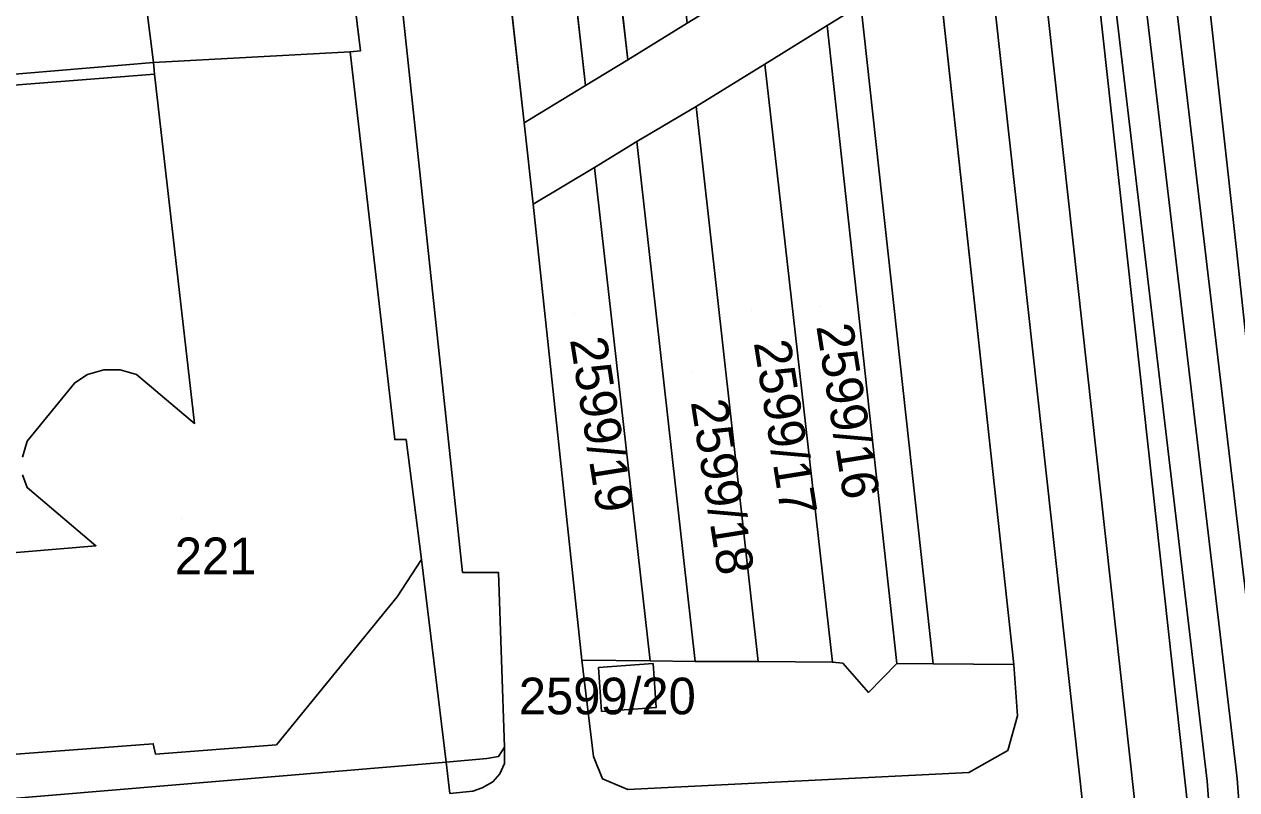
# Model space of a CAD drawing. Extents: x -263423 to -261326, y -1240067 to -1237864.
# Drawn here: x -263230.8 to -263164.6, y -1239832.2 to -1239790.4 of the extents above; entities that cross this region are included whole.
import ezdxf

# ---------------------------------------------------------------- set-up
doc = ezdxf.new("R2010")
doc.units = 0
for name, color, linetype in [('body_kn', 7, 'Continuous'), ('kladpar_druhypozemkov', 7, 'Continuous'), ('kladpar_hranice', 7, 'Continuous'), ('kladpar_parcelnecisla', 7, 'Continuous'), ('kladpar_plochy', 7, 'Continuous'), ('tarchy_linie', 7, 'Continuous'), ('zappar_hrandruhpozemk', 7, 'Continuous'), ('znacky', 7, 'Continuous')]:
    doc.layers.add(name, color=color, linetype=linetype)

msp = doc.modelspace()

# ---------------------------------------------------------------- linework, layer by layer
at = {"layer": 'body_kn'}
for p, q in [((-263186.99, -1239790.45), (-263186.99, -1239790.45)), ((-263186.99, -1239790.45), (-263186.99, -1239790.45)), ((-263213.04, -1239791.89), (-263213.04, -1239791.89)), ((-263212.47, -1239791.83), (-263212.47, -1239791.83)), ((-263223.77, -1239792.47), (-263223.77, -1239792.47)), ((-263197.88, -1239792.33), (-263197.88, -1239792.33)), ((-263190.4, -1239792.57), (-263190.4, -1239792.57)), ((-263190.4, -1239792.57), (-263190.4, -1239792.57)), ((-263223.71, -1239793.11), (-263223.71, -1239793.11)), ((-263223.71, -1239793.11), (-263223.71, -1239793.11)), ((-263200.19, -1239793.73), (-263200.19, -1239793.73)), ((-263200.19, -1239793.73), (-263200.19, -1239793.73)), ((-263194.15, -1239794.88), (-263194.15, -1239794.88)), ((-263194.15, -1239794.88), (-263194.15, -1239794.88)), ((-263203.53, -1239795.77), (-263203.53, -1239795.77)), ((-263197.39, -1239796.79), (-263197.39, -1239796.79)), ((-263197.39, -1239796.79), (-263197.39, -1239796.79)), ((-263199.69, -1239798.2), (-263199.69, -1239798.2)), ((-263199.69, -1239798.2), (-263199.69, -1239798.2)), ((-263203.04, -1239800.21), (-263203.04, -1239800.21)), ((-263203.04, -1239800.21), (-263203.04, -1239800.21)), ((-263164.65, -1239802.68), (-263164.65, -1239802.68)), ((-263226.48, -1239809.26), (-263226.48, -1239809.26)), ((-263225.59, -1239809.26), (-263225.59, -1239809.26)), ((-263228.07, -1239809.96), (-263228.07, -1239809.96)), ((-263227.37, -1239809.51), (-263227.37, -1239809.51)), ((-263224.71, -1239809.51), (-263224.71, -1239809.51)), ((-263221.53, -1239812.18), (-263221.53, -1239812.18)), ((-263230.67, -1239813.14), (-263230.67, -1239813.14)), ((-263210.6, -1239813.06), (-263210.6, -1239813.06)), ((-263209.97, -1239813.06), (-263209.97, -1239813.06)), ((-263230.67, -1239815.68), (-263230.67, -1239815.68)), ((-263226.92, -1239818.86), (-263226.92, -1239818.86)), ((-263209.14, -1239819.61), (-263209.14, -1239819.61)), ((-263206.91, -1239820.31), (-263206.91, -1239820.31)), ((-263204.94, -1239820.31), (-263204.94, -1239820.31)), ((-263210.47, -1239821.65), (-263210.47, -1239821.65)), ((-263200.39, -1239825.1), (-263200.39, -1239825.1)), ((-263196.66, -1239825.14), (-263196.66, -1239825.14)), ((-263196.66, -1239825.14), (-263196.66, -1239825.14)), ((-263196.5, -1239825.29), (-263196.5, -1239825.29)), ((-263194.2, -1239825.17), (-263194.2, -1239825.17)), ((-263190.76, -1239825.17), (-263190.76, -1239825.17)), ((-263186.71, -1239825.22), (-263186.71, -1239825.22)), ((-263186.14, -1239825.27), (-263186.14, -1239825.27)), ((-263183.18, -1239825.29), (-263183.18, -1239825.29)), ((-263183.18, -1239825.29), (-263183.18, -1239825.29)), ((-263181.2, -1239825.31), (-263181.2, -1239825.31)), ((-263176.8, -1239825.35), (-263176.8, -1239825.35)), ((-263199.48, -1239825.51), (-263199.48, -1239825.51)), ((-263199.48, -1239825.51), (-263199.48, -1239825.51)), ((-263184.73, -1239826.87), (-263184.73, -1239826.87)), ((-263199.31, -1239827.9), (-263199.31, -1239827.9)), ((-263196.33, -1239827.69), (-263196.33, -1239827.69)), ((-263176.6, -1239828.14), (-263176.6, -1239828.14)), ((-263223.79, -1239829.67), (-263223.79, -1239829.67)), ((-263217.06, -1239829.73), (-263217.06, -1239829.73)), ((-263204.61, -1239829.85), (-263204.61, -1239829.85)), ((-263223.66, -1239830.24), (-263223.66, -1239830.24)), ((-263205.57, -1239830.48), (-263205.57, -1239830.48)), ((-263204.93, -1239830.36), (-263204.93, -1239830.36)), ((-263199.75, -1239830.36), (-263199.75, -1239830.36)), ((-263177.12, -1239830.03), (-263177.12, -1239830.03)), ((-263207.79, -1239830.68), (-263207.79, -1239830.68)), ((-263207.79, -1239830.68), (-263207.79, -1239830.68)), ((-263204.87, -1239831.31), (-263204.87, -1239831.31)), ((-263204.61, -1239830.74), (-263204.61, -1239830.74)), ((-263179.25, -1239831.23), (-263179.25, -1239831.23)), ((-263205.25, -1239831.75), (-263205.25, -1239831.75)), ((-263199.25, -1239831.59), (-263199.25, -1239831.59)), ((-263166.25, -1239831.72), (-263166.25, -1239831.72)), ((-263205.82, -1239832.07), (-263205.82, -1239832.07)), ((-263197.88, -1239832.17), (-263197.88, -1239832.17))]:
    msp.add_line(p, q, dxfattribs=at)
at = {"layer": 'kladpar_druhypozemkov'}
for p, q in [((-263200.8, -1239806.16), (-263200.8, -1239806.16)), ((-263191.14, -1239806.04), (-263191.14, -1239806.04)), ((-263187.35, -1239805.79), (-263187.35, -1239805.79)), ((-263194.32, -1239809.34), (-263194.32, -1239809.34)), ((-263220.5, -1239818.03), (-263220.5, -1239818.03)), ((-263197.91, -1239826.12), (-263197.91, -1239826.12))]:
    msp.add_line(p, q, dxfattribs=at)
at = {"layer": 'kladpar_hranice'}
for points in [[(-263207.6, -1239832.39), (-263207.79, -1239830.68), (-263209.14, -1239819.61), (-263209.97, -1239813.06), (-263210.6, -1239813.06), (-263213.04, -1239791.89), (-263212.47, -1239791.83), (-263213.56, -1239782.87), (-263212.99, -1239782.74), (-263214.15, -1239772.51), (-263214.72, -1239772.51), (-263215.68, -1239764.31), (-263216.32, -1239764.31), (-263218.75, -1239743.65), (-263218.12, -1239743.53), (-263218.83, -1239736.92), (-263221.65, -1239712.39), (-263222.81, -1239701.78), (-263222.81, -1239701.59), (-263223.13, -1239699.36)], [(-263213.01, -1239710.98), (-263211.84, -1239722.75), (-263207.22, -1239762.86), (-263206.76, -1239767.06), (-263203.53, -1239795.77), (-263203.04, -1239800.21), (-263200.39, -1239825.1), (-263199.75, -1239830.36), (-263199.25, -1239831.59), (-263197.88, -1239832.17), (-263179.25, -1239831.23), (-263177.12, -1239830.03), (-263176.6, -1239828.14), (-263176.8, -1239825.35), (-263185.49, -1239745.51), (-263187.32, -1239729.58), (-263189.03, -1239715.46), (-263189.5, -1239712.27), (-263190.99, -1239710.3), (-263193.16, -1239708.89), (-263196.58, -1239708.3), (-263213.01, -1239710.98)], [(-263235.21, -1239730.63), (-263229.18, -1239729.68), (-263228.42, -1239729.61), (-263218.83, -1239736.92), (-263218.12, -1239743.53), (-263218.75, -1239743.65), (-263216.32, -1239764.31), (-263215.68, -1239764.31), (-263214.72, -1239772.51), (-263214.15, -1239772.51), (-263212.99, -1239782.74), (-263213.56, -1239782.87), (-263212.47, -1239791.83), (-263213.04, -1239791.89), (-263223.77, -1239792.47), (-263224.86, -1239783.83), (-263229.88, -1239784.59), (-263230.26, -1239782.05), (-263231.79, -1239782.31)], [(-263191.77, -1239729.97), (-263190.12, -1239729.82), (-263190.05, -1239730.53), (-263189.27, -1239731.18), (-263188.58, -1239730.43), (-263188.67, -1239729.68), (-263187.32, -1239729.58), (-263185.49, -1239745.51), (-263189.96, -1239745.96), (-263188.84, -1239755.71), (-263187.4, -1239759.5), (-263188.38, -1239759.87), (-263185.63, -1239784.86), (-263183.51, -1239788.33), (-263185.16, -1239789.33), (-263181.2, -1239825.31), (-263176.8, -1239825.35), (-263176.6, -1239828.14), (-263177.12, -1239830.03), (-263179.25, -1239831.23), (-263197.88, -1239832.17), (-263199.25, -1239831.59), (-263199.75, -1239830.36), (-263200.39, -1239825.1)], [(-263189.96, -1239745.96), (-263185.49, -1239745.51), (-263176.8, -1239825.35), (-263181.2, -1239825.31), (-263185.16, -1239789.33), (-263183.51, -1239788.33), (-263185.63, -1239784.86), (-263188.38, -1239759.87), (-263187.4, -1239759.5), (-263188.84, -1239755.71), (-263189.96, -1239745.96)], [(-263200.97, -1239764.79), (-263197.88, -1239792.33), (-263194.63, -1239790.32), (-263190.89, -1239788.02), (-263187.47, -1239785.99), (-263190.28, -1239760.6), (-263193.79, -1239762.02), (-263197.64, -1239763.53), (-263200.97, -1239764.79)], [(-263200.39, -1239825.1), (-263196.66, -1239825.14), (-263199.69, -1239798.2), (-263203.04, -1239800.21), (-263203.53, -1239795.77), (-263200.19, -1239793.73), (-263203.32, -1239765.71), (-263206.76, -1239767.06), (-263207.22, -1239762.86), (-263203.79, -1239761.5)], [(-263200.97, -1239764.79), (-263197.64, -1239763.53), (-263194.63, -1239790.32), (-263197.88, -1239792.33), (-263200.97, -1239764.79)], [(-263206.76, -1239767.06), (-263203.32, -1239765.71), (-263200.19, -1239793.73), (-263203.53, -1239795.77), (-263206.76, -1239767.06)], [(-263231.79, -1239782.31), (-263230.26, -1239782.05), (-263229.88, -1239784.59), (-263224.86, -1239783.83), (-263223.77, -1239792.47), (-263237.62, -1239793.63)], [(-263197.39, -1239796.79), (-263194.2, -1239825.17), (-263190.76, -1239825.17), (-263186.71, -1239825.22), (-263186.14, -1239825.27), (-263184.73, -1239826.87), (-263183.18, -1239825.29), (-263186.99, -1239790.45), (-263190.4, -1239792.57), (-263194.15, -1239794.88), (-263197.39, -1239796.79)], [(-263190.4, -1239792.57), (-263186.99, -1239790.45), (-263183.18, -1239825.29), (-263184.73, -1239826.87), (-263186.14, -1239825.27), (-263186.71, -1239825.22), (-263190.4, -1239792.57)], [(-263230.92, -1239814.03), (-263230.67, -1239813.14), (-263228.07, -1239809.96), (-263227.37, -1239809.51), (-263226.48, -1239809.26), (-263225.59, -1239809.26), (-263224.71, -1239809.51), (-263221.53, -1239812.18), (-263223.71, -1239793.11), (-263223.77, -1239792.47), (-263213.04, -1239791.89), (-263210.6, -1239813.06), (-263209.97, -1239813.06), (-263209.14, -1239819.61), (-263210.47, -1239821.65), (-263217.06, -1239829.73), (-263223.66, -1239830.24), (-263223.79, -1239829.67), (-263241.44, -1239831.01)], [(-263237.62, -1239793.63), (-263223.77, -1239792.47), (-263223.71, -1239793.11), (-263221.53, -1239812.18), (-263224.71, -1239809.51), (-263225.59, -1239809.26), (-263226.48, -1239809.26), (-263227.37, -1239809.51), (-263228.07, -1239809.96), (-263230.67, -1239813.14), (-263230.92, -1239814.03)], [(-263194.15, -1239794.88), (-263190.4, -1239792.57), (-263186.71, -1239825.22), (-263190.76, -1239825.17), (-263194.15, -1239794.88)], [(-263197.39, -1239796.79), (-263194.15, -1239794.88), (-263190.76, -1239825.17), (-263194.2, -1239825.17), (-263197.39, -1239796.79)], [(-263203.04, -1239800.21), (-263199.69, -1239798.2), (-263196.66, -1239825.14), (-263200.39, -1239825.1), (-263203.04, -1239800.21)], [(-263242.09, -1239820.14), (-263226.92, -1239818.86), (-263230.67, -1239815.68), (-263230.92, -1239814.98)], [(-263230.92, -1239814.98), (-263230.67, -1239815.68), (-263226.92, -1239818.86), (-263242.09, -1239820.14)], [(-263250.65, -1239831.59), (-263250.52, -1239832.16), (-263241.38, -1239831.52), (-263241.44, -1239831.01), (-263223.79, -1239829.67), (-263223.66, -1239830.24), (-263217.06, -1239829.73), (-263210.47, -1239821.65), (-263209.14, -1239819.61), (-263207.79, -1239830.68), (-263207.6, -1239832.39)], [(-263199.48, -1239825.51), (-263196.5, -1239825.29), (-263196.33, -1239827.69), (-263199.31, -1239827.9), (-263199.48, -1239825.51)], [(-263199.48, -1239825.51), (-263199.31, -1239827.9), (-263196.33, -1239827.69), (-263196.5, -1239825.29), (-263199.48, -1239825.51)]]:
    msp.add_lwpolyline(points, dxfattribs=at)
at = {"layer": 'kladpar_plochy'}
for p, q in [((-263176.8, -1239825.35), (-263185.49, -1239745.51)), ((-263200.97, -1239764.79), (-263197.88, -1239792.33)), ((-263200.19, -1239793.73), (-263203.32, -1239765.71)), ((-263206.76, -1239767.06), (-263203.53, -1239795.77)), ((-263212.47, -1239791.83), (-263213.56, -1239782.87)), ((-263185.16, -1239789.33), (-263181.2, -1239825.31)), ((-263197.88, -1239792.33), (-263194.63, -1239790.32)), ((-263186.99, -1239790.45), (-263190.4, -1239792.57)), ((-263183.18, -1239825.29), (-263186.99, -1239790.45)), ((-263213.04, -1239791.89), (-263212.47, -1239791.83)), ((-263210.6, -1239813.06), (-263213.04, -1239791.89)), ((-263190.4, -1239792.57), (-263194.15, -1239794.88)), ((-263203.53, -1239795.77), (-263200.19, -1239793.73)), ((-263194.15, -1239794.88), (-263197.39, -1239796.79)), ((-263203.04, -1239800.21), (-263203.53, -1239795.77)), ((-263203.53, -1239795.77), (-263203.04, -1239800.21)), ((-263197.39, -1239796.79), (-263194.2, -1239825.17)), ((-263199.69, -1239798.2), (-263203.04, -1239800.21)), ((-263196.66, -1239825.14), (-263199.69, -1239798.2)), ((-263203.04, -1239800.21), (-263200.39, -1239825.1)), ((-263209.97, -1239813.06), (-263210.6, -1239813.06)), ((-263209.14, -1239819.61), (-263209.97, -1239813.06)), ((-263207.79, -1239830.68), (-263209.14, -1239819.61)), ((-263199.75, -1239830.36), (-263200.39, -1239825.1)), ((-263200.39, -1239825.1), (-263196.66, -1239825.14)), ((-263200.39, -1239825.1), (-263199.75, -1239830.36)), ((-263196.5, -1239825.29), (-263199.48, -1239825.51)), ((-263196.33, -1239827.69), (-263196.5, -1239825.29)), ((-263194.2, -1239825.17), (-263190.76, -1239825.17)), ((-263190.76, -1239825.17), (-263186.71, -1239825.22)), ((-263186.71, -1239825.22), (-263186.14, -1239825.27)), ((-263186.14, -1239825.27), (-263184.73, -1239826.87)), ((-263184.73, -1239826.87), (-263183.18, -1239825.29)), ((-263181.2, -1239825.31), (-263176.8, -1239825.35)), ((-263176.8, -1239825.35), (-263176.6, -1239828.14)), ((-263176.6, -1239828.14), (-263176.8, -1239825.35)), ((-263199.48, -1239825.51), (-263199.31, -1239827.9)), ((-263199.31, -1239827.9), (-263196.33, -1239827.69)), ((-263176.6, -1239828.14), (-263177.12, -1239830.03)), ((-263177.12, -1239830.03), (-263176.6, -1239828.14)), ((-263199.25, -1239831.59), (-263199.75, -1239830.36)), ((-263199.75, -1239830.36), (-263199.25, -1239831.59)), ((-263177.12, -1239830.03), (-263179.25, -1239831.23)), ((-263179.25, -1239831.23), (-263177.12, -1239830.03)), ((-263207.6, -1239832.39), (-263207.79, -1239830.68)), ((-263179.25, -1239831.23), (-263197.88, -1239832.17)), ((-263197.88, -1239832.17), (-263179.25, -1239831.23)), ((-263197.88, -1239832.17), (-263199.25, -1239831.59)), ((-263199.25, -1239831.59), (-263197.88, -1239832.17))]:
    msp.add_line(p, q, dxfattribs=at)
for points in [[(-263235.21, -1239730.63), (-263229.18, -1239729.68), (-263228.42, -1239729.61), (-263218.83, -1239736.92), (-263218.12, -1239743.53), (-263218.75, -1239743.65), (-263216.32, -1239764.31), (-263215.68, -1239764.31), (-263214.72, -1239772.51), (-263214.15, -1239772.51), (-263212.99, -1239782.74), (-263213.56, -1239782.87), (-263212.47, -1239791.83), (-263213.04, -1239791.89), (-263223.77, -1239792.47), (-263224.86, -1239783.83), (-263229.88, -1239784.59), (-263230.26, -1239782.05), (-263231.79, -1239782.31)], [(-263231.79, -1239782.31), (-263230.26, -1239782.05), (-263229.88, -1239784.59), (-263224.86, -1239783.83), (-263223.77, -1239792.47), (-263237.62, -1239793.63)], [(-263230.92, -1239814.03), (-263230.67, -1239813.14), (-263228.07, -1239809.96), (-263227.37, -1239809.51), (-263226.48, -1239809.26), (-263225.59, -1239809.26), (-263224.71, -1239809.51), (-263221.53, -1239812.18), (-263223.71, -1239793.11), (-263223.77, -1239792.47), (-263213.04, -1239791.89), (-263210.6, -1239813.06), (-263209.97, -1239813.06), (-263209.14, -1239819.61), (-263210.47, -1239821.65), (-263217.06, -1239829.73), (-263223.66, -1239830.24), (-263223.79, -1239829.67), (-263241.44, -1239831.01)], [(-263237.62, -1239793.63), (-263223.77, -1239792.47), (-263223.71, -1239793.11), (-263221.53, -1239812.18), (-263224.71, -1239809.51), (-263225.59, -1239809.26), (-263226.48, -1239809.26), (-263227.37, -1239809.51), (-263228.07, -1239809.96), (-263230.67, -1239813.14), (-263230.92, -1239814.03)], [(-263242.09, -1239820.14), (-263226.92, -1239818.86), (-263230.67, -1239815.68), (-263230.92, -1239814.98)], [(-263230.92, -1239814.98), (-263230.67, -1239815.68), (-263226.92, -1239818.86), (-263242.09, -1239820.14)], [(-263268.11, -1239833), (-263250.65, -1239831.59), (-263250.52, -1239832.16), (-263241.38, -1239831.52), (-263241.44, -1239831.01), (-263223.79, -1239829.67), (-263223.66, -1239830.24), (-263217.06, -1239829.73), (-263210.47, -1239821.65), (-263209.14, -1239819.61), (-263207.79, -1239830.68), (-263207.6, -1239832.39)]]:
    msp.add_lwpolyline(points, dxfattribs=at)
for points in [[(-263189.96, -1239745.96), (-263185.49, -1239745.51), (-263176.8, -1239825.35), (-263181.2, -1239825.31), (-263185.16, -1239789.33), (-263183.51, -1239788.33), (-263185.63, -1239784.86), (-263188.38, -1239759.87), (-263187.4, -1239759.5), (-263188.84, -1239755.71)], [(-263200.97, -1239764.79), (-263197.64, -1239763.53), (-263194.63, -1239790.32), (-263197.88, -1239792.33)], [(-263206.76, -1239767.06), (-263203.32, -1239765.71), (-263200.19, -1239793.73), (-263203.53, -1239795.77)], [(-263190.4, -1239792.57), (-263186.99, -1239790.45), (-263183.18, -1239825.29), (-263184.73, -1239826.87), (-263186.14, -1239825.27), (-263186.71, -1239825.22)], [(-263194.15, -1239794.88), (-263190.4, -1239792.57), (-263186.71, -1239825.22), (-263190.76, -1239825.17)], [(-263197.39, -1239796.79), (-263194.15, -1239794.88), (-263190.76, -1239825.17), (-263194.2, -1239825.17)], [(-263203.04, -1239800.21), (-263199.69, -1239798.2), (-263196.66, -1239825.14), (-263200.39, -1239825.1)], [(-263199.48, -1239825.51), (-263196.5, -1239825.29), (-263196.33, -1239827.69), (-263199.31, -1239827.9)]]:
    msp.add_lwpolyline(points, close=True, dxfattribs=at)
at = {"layer": 'tarchy_linie'}
for points in [[(-263193.1, -1239574.41), (-263193.2, -1239574.43), (-263192.88, -1239575.95), (-263192.56, -1239577.47), (-263191.12, -1239577.17), (-263178.4, -1239696.63), (-263180.04, -1239696.86), (-263180.07, -1239696.86), (-263179.85, -1239698.42), (-263179.84, -1239698.46), (-263182.06, -1239699.09), (-263182.62, -1239699.24), (-263185.41, -1239700.03), (-263185.66, -1239700.1), (-263185.2, -1239701.74), (-263184.74, -1239703.38), (-263182.4, -1239702.72), (-263179.52, -1239701.91), (-263177.92, -1239701.45), (-263175.71, -1239723.46), (-263163.15, -1239829.86), (-263160.12, -1239829.56), (-263160.13, -1239831.12), (-263160.13, -1239832.68)], [(-263185.2, -1239701.74), (-263177.2, -1239769.3), (-263169.7, -1239837.34), (-263162.04, -1239904.96), (-263157.06, -1239950.07)], [(-263179.52, -1239701.91), (-263177.35, -1239723.64), (-263164.61, -1239831.56), (-263160.93, -1239881.34), (-263152.42, -1239949.77)], [(-263172.53, -1239837.66), (-263180.03, -1239769.62), (-263185.24, -1239725.84), (-263201.73, -1239726.24), (-263201.78, -1239725.82), (-263202.36, -1239726.25), (-263229.43, -1239726.62), (-263229.57, -1239724.88), (-263229.63, -1239724.21), (-263229.87, -1239723.12), (-263189.81, -1239722.58), (-263185.65, -1239722.36), (-263186.74, -1239713.16), (-263188.89, -1239716.8), (-263195.12, -1239717.75), (-263195.16, -1239717.38), (-263197.33, -1239718.09), (-263229.88, -1239723.06), (-263229.95, -1239722.75), (-263230.51, -1239721.58), (-263230.59, -1239721.42), (-263231.35, -1239720.4)], [(-263179.53, -1239725.52), (-263178.8, -1239725.48), (-263166.25, -1239831.72), (-263165.98, -1239835.36), (-263167.04, -1239835.44), (-263174.37, -1239768.98), (-263179.53, -1239725.52)]]:
    msp.add_lwpolyline(points, dxfattribs=at)
at = {"layer": 'zappar_hrandruhpozemk'}
for p, q in [((-263169.41, -1239759.77), (-263164.65, -1239802.68)), ((-263206.91, -1239820.31), (-263212.05, -1239772)), ((-263186.99, -1239790.45), (-263185.16, -1239789.33)), ((-263200.19, -1239793.73), (-263197.88, -1239792.33)), ((-263223.71, -1239793.11), (-263243.46, -1239794.65)), ((-263199.69, -1239798.2), (-263197.39, -1239796.79)), ((-263196.66, -1239825.14), (-263194.2, -1239825.17)), ((-263183.18, -1239825.29), (-263181.2, -1239825.31)), ((-263207.79, -1239830.68), (-263205.57, -1239830.48)), ((-263207.79, -1239830.68), (-263262.59, -1239835.27))]:
    msp.add_line(p, q, dxfattribs=at)
for points in [[(-263164.65, -1239802.68), (-263161.88, -1239828.49), (-263161.44, -1239829.44), (-263160.87, -1239830.01), (-263160.1, -1239830.46)], [(-263207.6, -1239832.39), (-263206.33, -1239832.26), (-263205.82, -1239832.07), (-263205.25, -1239831.75), (-263204.87, -1239831.31), (-263204.61, -1239830.74), (-263204.61, -1239829.85), (-263204.94, -1239820.31), (-263206.91, -1239820.31)], [(-263205.57, -1239830.48), (-263204.93, -1239830.36), (-263204.61, -1239829.85)]]:
    msp.add_lwpolyline(points, dxfattribs=at)
at = {"layer": 'znacky'}
msp.add_line((-263222.25, -1239817.38), (-263222.25, -1239817.38), dxfattribs=at)

# ---------------------------------------------------------------- texts
at = {"layer": 'kladpar_parcelnecisla'}
for s, p in [('2599/16', (-263187.591, -1239806.87)), ('2599/19', (-263201.041, -1239807.6)), ('2599/17', (-263191.004, -1239807.766)), ('2599/18', (-263194.445, -1239811.006))]:
    msp.add_text(s, height=2, rotation=279, dxfattribs=at).set_placement(p)
for s, p in [('221', (-263222.613, -1239820.41)), ('2599/20', (-263203.831, -1239828.06))]:
    msp.add_text(s, height=2, dxfattribs=at).set_placement(p)

doc.saveas('drawing.dxf')
